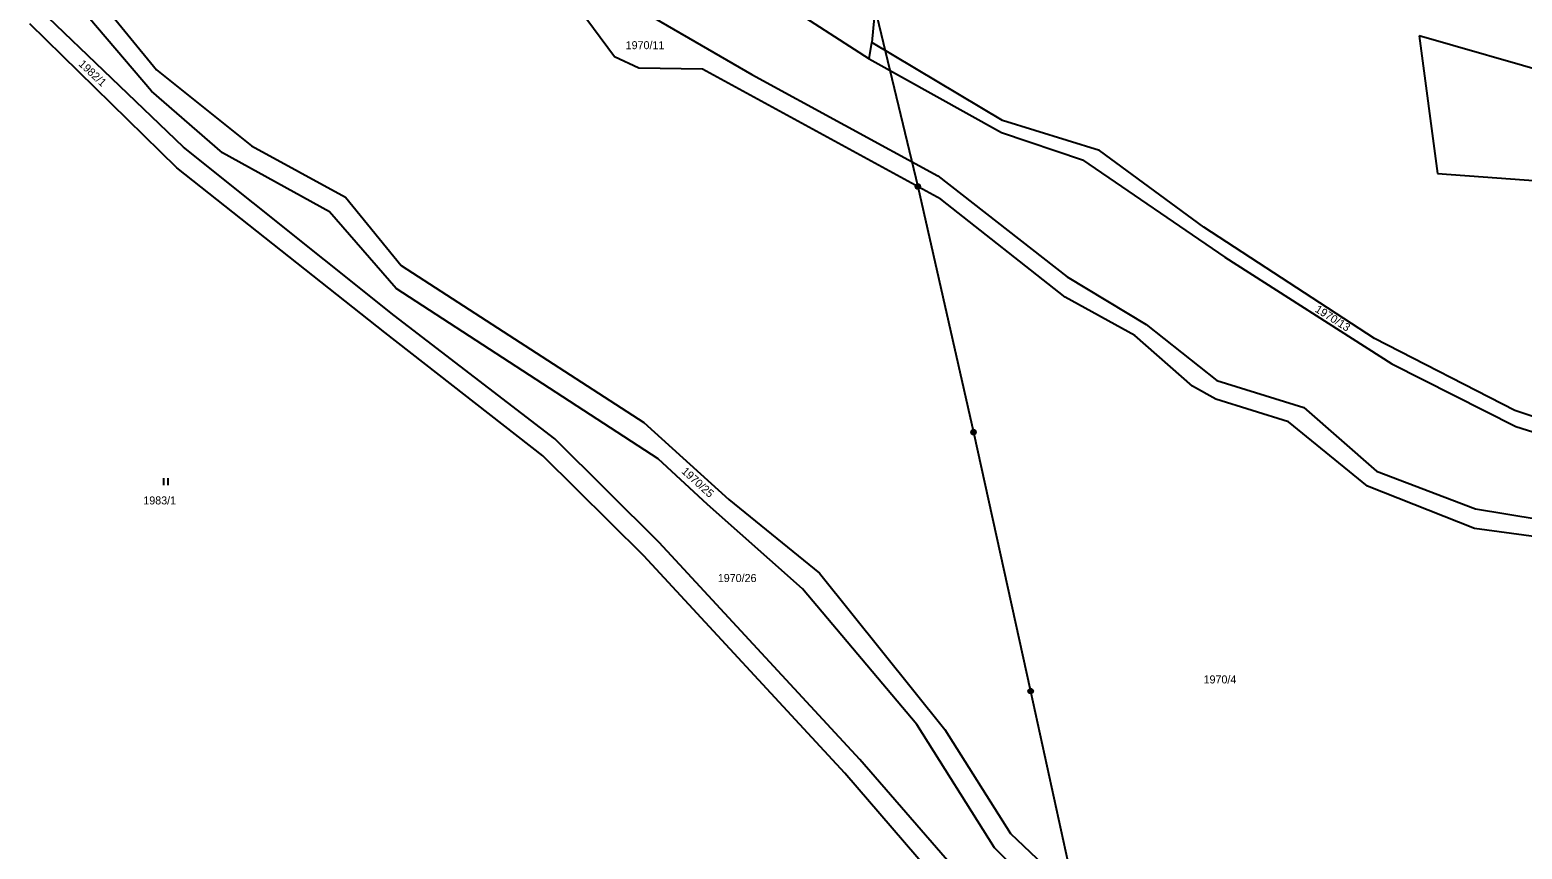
# Model space of a CAD drawing. Extents: x -609861 to -605046, y -1120287 to -1116307.
# Drawn here: x -608159 to -607842.1, y -1118371 to -1118197.1 of the extents above; entities that cross this region are included whole.
import ezdxf

# ---------------------------------------------------------------- set-up
doc = ezdxf.new("R2010")
doc.units = 0
for name, color, linetype in [('Vrstva 1', 7, 'Continuous'), ('Vrstva 2', 7, 'Continuous'), ('Vrstva 3', 7, 'Continuous'), ('Vrstva 6', 7, 'Continuous')]:
    doc.layers.add(name, color=color, linetype=linetype)

msp = doc.modelspace()

# ---------------------------------------------------------------- linework, layer by layer
at = {"layer": 'Vrstva 1'}
for p, q in [((-607974.42, -1118139.33), (-607980.2, -1118199.72)), ((-608068.31, -1118170.21), (-608005.63, -1118206.57)), ((-608153.31, -1118179.55), (-608132.06, -1118205.58)), ((-608133.12, -1118210.07), (-608156.3, -1118182.86)), ((-608126.38, -1118222.01), (-608156.77, -1118192.78)), ((-608034.82, -1118202.79), (-608042.34, -1118192.66)), ((-607999.62, -1118191.07), (-607980.73, -1118203.19)), ((-608127.76, -1118226.36), (-608158.99, -1118195.82)), ((-607772.67, -1118224.59), (-607863.89, -1118198.37)), ((-607863.89, -1118198.37), (-607860.03, -1118227.57)), ((-607980.73, -1118203.19), (-607980.2, -1118199.72)), ((-607952.4, -1118216.3), (-607980.2, -1118199.72)), ((-608029.67, -1118205.18), (-608034.82, -1118202.79)), ((-608016.15, -1118205.38), (-608029.67, -1118205.18)), ((-607965.49, -1118232.99), (-608016.15, -1118205.38)), ((-607980.73, -1118203.19), (-607952.62, -1118218.89)), ((-608132.06, -1118205.58), (-608111.88, -1118221.67)), ((-608005.63, -1118206.57), (-607966.14, -1118228.03)), ((-608118.09, -1118223.19), (-608133.12, -1118210.07)), ((-607931.8, -1118222.66), (-607952.4, -1118216.3)), ((-607952.62, -1118218.89), (-607935.44, -1118224.65)), ((-608081.59, -1118257.72), (-608126.38, -1118222.01)), ((-608095.34, -1118235.7), (-608118.09, -1118223.19)), ((-608111.88, -1118221.67), (-608091.92, -1118232.59)), ((-607909.69, -1118238.95), (-607931.8, -1118222.66)), ((-608083.63, -1118261.3), (-608127.76, -1118226.36)), ((-607935.44, -1118224.65), (-607905.18, -1118245.31)), ((-607860.03, -1118227.57), (-607799.5, -1118231.94)), ((-607966.14, -1118228.03), (-607938.66, -1118249.48)), ((-608091.92, -1118232.59), (-608080.12, -1118247.1)), ((-607939.09, -1118253.85), (-607965.49, -1118232.99)), ((-608081.17, -1118251.99), (-608095.34, -1118235.7)), ((-607873.41, -1118262.59), (-607909.69, -1118238.95)), ((-607905.18, -1118245.31), (-607869.76, -1118267.96)), ((-608080.12, -1118247.1), (-608028.6, -1118280.47)), ((-607938.66, -1118249.48), (-607921.92, -1118259.61)), ((-608050.05, -1118272.26), (-608081.17, -1118251.99)), ((-607924.28, -1118262), (-607939.09, -1118253.85)), ((-608047.46, -1118283.92), (-608081.59, -1118257.72)), ((-608050.04, -1118287.49), (-608083.63, -1118261.3)), ((-607912.05, -1118272.72), (-607924.28, -1118262)), ((-607921.92, -1118259.61), (-607906.9, -1118271.53)), ((-607843.58, -1118277.89), (-607873.41, -1118262.59)), ((-607869.76, -1118267.96), (-607843.36, -1118281.27)), ((-607906.9, -1118271.53), (-607888.44, -1118277.29)), ((-608025.58, -1118288.15), (-608050.05, -1118272.26)), ((-607907.11, -1118275.51), (-607912.05, -1118272.72)), ((-607891.66, -1118280.27), (-607907.11, -1118275.51)), ((-607888.44, -1118277.29), (-607872.98, -1118290.8)), ((-607811.81, -1118288.42), (-607843.58, -1118277.89)), ((-608028.6, -1118280.47), (-608010.57, -1118296.76)), ((-607874.92, -1118293.98), (-607891.66, -1118280.27)), ((-607843.36, -1118281.27), (-607813.74, -1118290.8)), ((-608025.33, -1118305.94), (-608047.46, -1118283.92)), ((-608028.56, -1118308.76), (-608050.04, -1118287.49)), ((-608015.06, -1118297.88), (-608025.58, -1118288.15)), ((-607872.98, -1118290.8), (-607851.95, -1118298.75)), ((-607852.16, -1118302.92), (-607874.92, -1118293.98)), ((-608010.57, -1118296.76), (-607991.25, -1118312.46)), ((-607994.89, -1118315.76), (-608015.06, -1118297.88)), ((-607851.95, -1118298.75), (-607838.64, -1118300.94)), ((-607839.07, -1118304.71), (-607852.16, -1118302.92)), ((-607982.69, -1118351.97), (-608025.33, -1118305.94)), ((-607985.87, -1118354.94), (-608028.56, -1118308.76)), ((-607991.25, -1118312.46), (-607964.64, -1118345.63)), ((-607970.63, -1118344.57), (-607994.89, -1118315.76)), ((-607954.1, -1118370.79), (-607970.63, -1118344.57)), ((-607964.64, -1118345.63), (-607950.69, -1118367.69)), ((-607946.16, -1118394.09), (-607982.69, -1118351.97)), ((-607949.99, -1118396.5), (-607985.87, -1118354.94)), ((-607950.69, -1118367.69), (-607929.22, -1118388.15)), ((-607932.64, -1118392.25), (-607954.1, -1118370.79))]:
    msp.add_line(p, q, dxfattribs=at)
at = {"layer": 'Vrstva 3'}
for p, q in [((-608130.6, -1118292.28), (-608130.6, -1118293.78)), ((-608129.6, -1118293.78), (-608129.6, -1118292.28))]:
    msp.add_line(p, q, dxfattribs=at)
at = {"layer": 'Vrstva 6'}
for p, q in [((-607980, -1118190.29), (-607970.4, -1118230.34)), ((-607970.4, -1118230.34), (-607958.58, -1118282.51)), ((-607958.58, -1118282.51), (-607946.44, -1118337.48)), ((-607946.44, -1118337.48), (-607935.11, -1118389.35))]:
    msp.add_line(p, q, dxfattribs=at)
for points in [[(-607970.55, -1118229.86), (-607970.24, -1118229.86), (-607969.99, -1118230.04), (-607969.89, -1118230.33), (-607969.99, -1118230.62), (-607970.24, -1118230.8), (-607970.55, -1118230.8), (-607970.8, -1118230.62), (-607970.9, -1118230.33), (-607970.8, -1118230.04), (-607970.55, -1118229.86), (-607970.52, -1118229.9), (-607970.28, -1118229.9), (-607970.12, -1118229.98), (-607970.68, -1118229.98), (-607970.76, -1118230.06), (-607970.04, -1118230.06), (-607970.04, -1118230.14), (-607970.76, -1118230.14), (-607970.8, -1118230.22), (-607970, -1118230.22), (-607969.96, -1118230.3), (-607970.84, -1118230.3), (-607970.84, -1118230.38), (-607969.96, -1118230.38), (-607969.99, -1118230.46), (-607970.8, -1118230.46), (-607970.79, -1118230.54), (-607969.98, -1118230.54), (-607970.03, -1118230.62), (-607970.75, -1118230.62), (-607970.67, -1118230.7), (-607970.11, -1118230.7), (-607970.22, -1118230.78), (-607970.56, -1118230.78)], [(-607958.73, -1118282.03), (-607958.42, -1118282.03), (-607958.17, -1118282.21), (-607958.07, -1118282.5), (-607958.17, -1118282.79), (-607958.42, -1118282.97), (-607958.73, -1118282.97), (-607958.98, -1118282.79), (-607959.08, -1118282.5), (-607958.98, -1118282.21), (-607958.73, -1118282.03), (-607958.7, -1118282.07), (-607958.46, -1118282.07), (-607958.3, -1118282.15), (-607958.86, -1118282.15), (-607958.94, -1118282.23), (-607958.22, -1118282.23), (-607958.22, -1118282.31), (-607958.94, -1118282.31), (-607958.98, -1118282.39), (-607958.18, -1118282.39), (-607958.14, -1118282.47), (-607959.02, -1118282.47), (-607959.02, -1118282.55), (-607958.14, -1118282.55), (-607958.17, -1118282.63), (-607958.98, -1118282.63), (-607958.97, -1118282.71), (-607958.16, -1118282.71), (-607958.21, -1118282.79), (-607958.93, -1118282.79), (-607958.85, -1118282.87), (-607958.29, -1118282.87), (-607958.4, -1118282.95), (-607958.74, -1118282.95)], [(-607946.59, -1118337), (-607946.28, -1118337), (-607946.03, -1118337.18), (-607945.93, -1118337.47), (-607946.03, -1118337.76), (-607946.28, -1118337.94), (-607946.59, -1118337.94), (-607946.84, -1118337.76), (-607946.94, -1118337.47), (-607946.84, -1118337.18), (-607946.59, -1118337), (-607946.56, -1118337.04), (-607946.32, -1118337.04), (-607946.16, -1118337.12), (-607946.72, -1118337.12), (-607946.8, -1118337.2), (-607946.08, -1118337.2), (-607946.08, -1118337.28), (-607946.8, -1118337.28), (-607946.84, -1118337.36), (-607946.04, -1118337.36), (-607946, -1118337.44), (-607946.88, -1118337.44), (-607946.88, -1118337.52), (-607946, -1118337.52), (-607946.03, -1118337.6), (-607946.84, -1118337.6), (-607946.83, -1118337.68), (-607946.02, -1118337.68), (-607946.07, -1118337.76), (-607946.79, -1118337.76), (-607946.71, -1118337.84), (-607946.15, -1118337.84), (-607946.26, -1118337.92), (-607946.6, -1118337.92)]]:
    msp.add_lwpolyline(points, dxfattribs=at)

# ---------------------------------------------------------------- texts
at = {"layer": 'Vrstva 2'}
for s, p in [('1970/11', (-608032.447, -1118201.17)), ('1983/1', (-608134.887, -1118297.84)), ('1970/26', (-608012.877, -1118314.32)), ('1970/4', (-607909.707, -1118335.85))]:
    msp.add_text(s, height=1.7, dxfattribs=at).set_placement(p)
for s, rotation, p in [('1982/1', 316.78836, (-608148.774, -1118204.489)), ('1970/13', 327.61727, (-607886.198, -1118256.81)), ('1970/25', 317.7051, (-608020.73, -1118290.994))]:
    msp.add_text(s, height=1.7, rotation=rotation, dxfattribs=at).set_placement(p)

doc.saveas('drawing.dxf')
